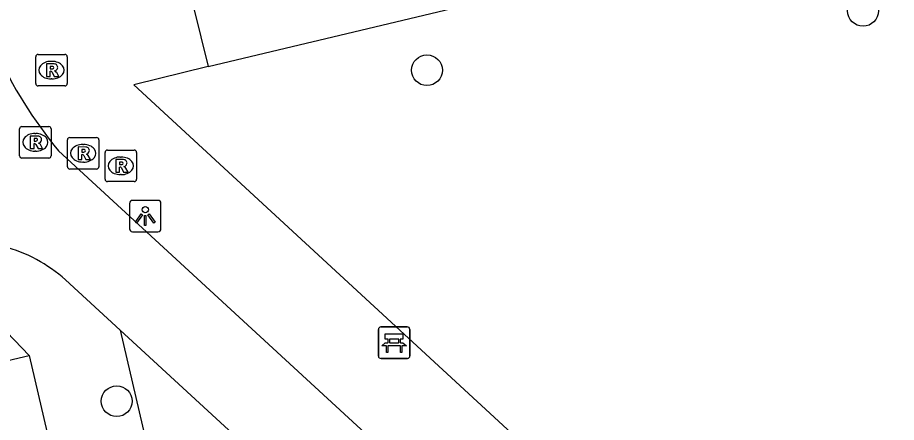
# Model space of a CAD drawing. Extents: x 158038 to 159242, y 380133 to 381214.
# Drawn here: x 158702.78 to 158730.68, y 380658.03 to 380670.9 of the extents above; entities that cross this region are included whole.
import ezdxf

# ---------------------------------------------------------------- set-up
doc = ezdxf.new("R2010")
doc.units = 0
for name, color, linetype in [('IMGEO_Bank', 7, 'Continuous'), ('IMGEO_Boom', 7, 'Continuous'), ('IMGEO_Fietspad_open', 7, 'Continuous'), ('IMGEO_Groenvoorziening', 7, 'Continuous'), ('IMGEO_Lichtpunt', 7, 'Continuous'), ('IMGEO_Rijbaan_lokaal_open', 7, 'Continuous'), ('IMGEO_Rioolput', 7, 'Continuous'), ('IMGEO_Voetpad_open', 7, 'Continuous')]:
    doc.layers.add(name, color=color, linetype=linetype)

msp = doc.modelspace()

# ---------------------------------------------------------------- linework, layer by layer
at = {"layer": 'IMGEO_Bank'}
for p, q in [((158714.311, 380661.06), (158715.152, 380661.06)), ((158715.152, 380661.06), (158714.311, 380661.06)), ((158714.236, 380660.135), (158714.236, 380660.976)), ((158714.236, 380660.976), (158714.236, 380660.135)), ((158715.236, 380660.985), (158715.236, 380660.144)), ((158715.236, 380660.144), (158715.236, 380660.985)), ((158714.933, 380660.458), (158714.54, 380660.458)), ((158714.545, 380660.566), (158714.545, 380660.672)), ((158714.589, 380660.672), (158714.589, 380660.566)), ((158714.877, 380660.678), (158714.595, 380660.678)), ((158714.595, 380660.56), (158714.877, 380660.56)), ((158714.883, 380660.566), (158714.883, 380660.672)), ((158714.927, 380660.672), (158714.927, 380660.566)), ((158715.161, 380660.06), (158714.32, 380660.06)), ((158714.32, 380660.06), (158715.161, 380660.06))]:
    msp.add_line(p, q, dxfattribs=at)
for points in [[(158714.539, 380660.678), (158714.453, 380660.678), (158714.453, 380660.839), (158715.016, 380660.839), (158715.016, 380660.678), (158714.933, 380660.678)], [(158714.483, 380660.458), (158714.341, 380660.458), (158714.453, 380660.56), (158714.539, 380660.56)], [(158714.533, 380660.451), (158714.533, 380660.244), (158714.49, 380660.244), (158714.49, 380660.451)], [(158714.933, 380660.56), (158715.016, 380660.56), (158715.128, 380660.458), (158714.989, 380660.458)], [(158714.983, 380660.451), (158714.983, 380660.244), (158714.939, 380660.244), (158714.939, 380660.451)]]:
    msp.add_lwpolyline(points, dxfattribs=at)
for centre, radius, start, end in [((158714.314, 380660.982), 0.0779, 92.4484, 184.2845), ((158714.314, 380660.982), 0.0779, 92.4484, 184.2845), ((158715.158, 380660.982), 0.0779, 2.4484, 94.2845), ((158715.158, 380660.982), 0.0779, 2.4484, 94.2845), ((158714.483, 380660.451), 0.00671, 2.8957, 87.1043), ((158714.54, 380660.451), 0.00671, 92.8957, 177.1043), ((158714.538, 380660.671), 0.00671, 2.8957, 87.1043), ((158714.538, 380660.567), 0.00671, 272.8957, 357.1043), ((158714.595, 380660.671), 0.00671, 92.8957, 177.1043), ((158714.595, 380660.567), 0.00671, 182.8957, 267.1043), ((158714.877, 380660.671), 0.00671, 2.8957, 87.1043), ((158714.877, 380660.567), 0.00671, 272.8957, 357.1043), ((158714.934, 380660.671), 0.00671, 92.8957, 177.1043), ((158714.934, 380660.567), 0.00671, 182.8957, 267.1043), ((158714.932, 380660.451), 0.00671, 2.8957, 87.1043), ((158714.989, 380660.451), 0.00671, 92.8957, 177.1043), ((158714.314, 380660.138), 0.0779, 182.4484, 274.2845), ((158714.314, 380660.138), 0.0779, 182.4484, 274.2845), ((158715.158, 380660.138), 0.0779, 272.4484, 4.2845), ((158715.158, 380660.138), 0.0779, 272.4484, 4.2845)]:
    msp.add_arc(centre, radius, start, end, dxfattribs=at)
at = {"layer": 'IMGEO_Boom'}
for centre in [(158729.625, 380671.11), (158715.778, 380669.222), (158705.926, 380658.701)]:
    msp.add_circle(centre, 0.489, dxfattribs=at)
at = {"layer": 'IMGEO_Fietspad_open'}
for points in [[(158728.229, 380644.402), (158704.073, 380666.661)], [(158704.299, 380662.558), (158706.04, 380660.954)], [(158706.04, 380660.954), (158725.661, 380642.88)]]:
    msp.add_lwpolyline(points, dxfattribs=at)
for centre, radius, start, end in [((158715.749, 380676.152), 15.047, 190.5, 219.1074), ((158701.096, 380658.978), 4.804, 48.1767, 74.9883)]:
    msp.add_arc(centre, radius, start, end, dxfattribs=at)
at = {"layer": 'IMGEO_Groenvoorziening'}
for points in [[(158699.836, 380663.612), (158703.146, 380660.152)], [(158706.04, 380660.954), (158707.246, 380655.764)], [(158636.227, 380644.398), (158703.146, 380660.152)], [(158703.146, 380660.152), (158708.827, 380635.706)]]:
    msp.add_lwpolyline(points, dxfattribs=at)
at = {"layer": 'IMGEO_Lichtpunt'}
for p, q in [((158706.333, 380664.99), (158706.333, 380664.183)), ((158706.333, 380664.99), (158706.333, 380664.183)), ((158707.235, 380665.085), (158706.427, 380665.085)), ((158707.235, 380665.085), (158706.427, 380665.085)), ((158707.329, 380664.183), (158707.329, 380664.99)), ((158707.329, 380664.183), (158707.329, 380664.99)), ((158706.427, 380664.089), (158707.235, 380664.089)), ((158706.427, 380664.089), (158707.235, 380664.089))]:
    msp.add_line(p, q, dxfattribs=at)
for points in [[(158706.707, 380664.654), (158706.746, 380664.626), (158706.558, 380664.364), (158706.52, 380664.391), (158706.707, 380664.654)], [(158706.919, 380664.626), (158706.957, 380664.653), (158707.144, 380664.391), (158707.105, 380664.363), (158706.919, 380664.626)], [(158706.809, 380664.606), (158706.856, 380664.606), (158706.856, 380664.284), (158706.809, 380664.284), (158706.809, 380664.606)]]:
    msp.add_lwpolyline(points, dxfattribs=at)
msp.add_circle((158706.832, 380664.788), 0.0994, dxfattribs=at)
for centre, start, end in [((158706.427, 380664.99), 90, 180), ((158706.427, 380664.99), 90, 180), ((158707.235, 380664.99), 0, 90), ((158707.235, 380664.99), 0, 90), ((158706.427, 380664.183), 180, 270), ((158706.427, 380664.183), 180, 270), ((158707.235, 380664.183), 270, 0), ((158707.235, 380664.183), 270, 360)]:
    msp.add_arc(centre, 0.0946, start, end, dxfattribs=at)
at = {"layer": 'IMGEO_Rijbaan_lokaal_open'}
for points in [[(158708.828, 380669.343), (158748.582, 380678.823)], [(158707.432, 380675.011), (158708.828, 380669.343)]]:
    msp.add_lwpolyline(points, dxfattribs=at)
at = {"layer": 'IMGEO_Rioolput'}
for p, q in [((158703.43, 380669.725), (158704.282, 380669.725)), ((158703.355, 380668.799), (158703.355, 380669.651)), ((158703.843, 380669.505), (158703.868, 380669.505)), ((158704.356, 380669.651), (158704.356, 380668.799)), ((158703.866, 380668.945), (158703.841, 380668.945)), ((158704.282, 380668.725), (158703.43, 380668.725)), ((158702.917, 380667.431), (158703.769, 380667.431)), ((158702.842, 380666.505), (158702.842, 380667.357)), ((158703.33, 380667.211), (158703.355, 380667.211)), ((158703.843, 380667.357), (158703.843, 380666.505)), ((158704.36, 380666.156), (158704.36, 380667.008)), ((158704.435, 380667.082), (158705.287, 380667.082)), ((158705.361, 380667.008), (158705.361, 380666.156)), ((158703.353, 380666.651), (158703.328, 380666.651)), ((158704.848, 380666.862), (158704.873, 380666.862)), ((158705.556, 380665.757), (158705.556, 380666.609)), ((158705.631, 380666.683), (158706.483, 380666.683)), ((158706.557, 380666.609), (158706.557, 380665.757)), ((158703.769, 380666.431), (158702.917, 380666.431)), ((158706.044, 380666.463), (158706.069, 380666.463)), ((158705.287, 380666.082), (158704.435, 380666.082)), ((158704.871, 380666.302), (158704.846, 380666.302)), ((158706.067, 380665.903), (158706.042, 380665.903)), ((158706.483, 380665.683), (158705.631, 380665.683))]:
    msp.add_line(p, q, dxfattribs=at)
for points in [[(158703.43, 380669.725), (158704.282, 380669.725)], [(158703.355, 380668.799), (158703.355, 380669.651)], [(158703.944, 380669.423), (158703.692, 380669.425), (158703.692, 380669.025)], [(158704.356, 380669.651), (158704.356, 380668.799)], [(158703.692, 380669.025), (158703.816, 380669.025), (158703.816, 380669.187), (158703.827, 380669.187)], [(158703.87, 380669.344), (158703.816, 380669.344), (158703.816, 380669.263)], [(158703.816, 380669.263), (158703.868, 380669.263)], [(158703.874, 380669.158), (158703.945, 380669.025), (158704.085, 380669.025), (158704.02, 380669.151)], [(158704.282, 380668.725), (158703.43, 380668.725)], [(158702.917, 380667.431), (158703.769, 380667.431)], [(158702.842, 380666.505), (158702.842, 380667.357)], [(158703.843, 380667.357), (158703.843, 380666.505)], [(158703.431, 380667.129), (158703.179, 380667.131), (158703.179, 380666.731)], [(158703.179, 380666.731), (158703.303, 380666.731), (158703.303, 380666.893), (158703.314, 380666.893)], [(158703.357, 380667.05), (158703.303, 380667.05), (158703.303, 380666.969)], [(158703.303, 380666.969), (158703.355, 380666.969)], [(158704.36, 380666.156), (158704.36, 380667.008)], [(158704.435, 380667.082), (158705.287, 380667.082)], [(158705.361, 380667.008), (158705.361, 380666.156)], [(158703.361, 380666.864), (158703.432, 380666.731), (158703.572, 380666.731), (158703.507, 380666.857)], [(158704.949, 380666.78), (158704.697, 380666.782), (158704.697, 380666.382)], [(158704.875, 380666.701), (158704.821, 380666.701), (158704.821, 380666.62)], [(158704.821, 380666.62), (158704.873, 380666.62)], [(158705.556, 380665.757), (158705.556, 380666.609)], [(158705.631, 380666.683), (158706.483, 380666.683)], [(158706.557, 380666.609), (158706.557, 380665.757)], [(158703.769, 380666.431), (158702.917, 380666.431)], [(158704.697, 380666.382), (158704.821, 380666.382), (158704.821, 380666.544), (158704.832, 380666.544)], [(158704.879, 380666.515), (158704.95, 380666.382), (158705.09, 380666.382), (158705.025, 380666.508)], [(158706.145, 380666.381), (158705.893, 380666.383), (158705.893, 380665.983)], [(158705.287, 380666.082), (158704.435, 380666.082)], [(158705.893, 380665.983), (158706.017, 380665.983), (158706.017, 380666.145), (158706.028, 380666.145)], [(158706.071, 380666.302), (158706.017, 380666.302), (158706.017, 380666.221)], [(158706.017, 380666.221), (158706.069, 380666.221)], [(158706.075, 380666.116), (158706.146, 380665.983), (158706.286, 380665.983), (158706.221, 380666.109)], [(158706.483, 380665.683), (158705.631, 380665.683)]]:
    msp.add_lwpolyline(points, dxfattribs=at)
for centre, radius, start, end in [((158703.432, 380669.649), 0.0765, 91.552, 178.448), ((158703.432, 380669.649), 0.0765, 91.552, 178.448), ((158704.28, 380669.649), 0.0765, 1.552, 88.448), ((158704.28, 380669.649), 0.0765, 1.552, 88.448), ((158703.943, 380669.313), 0.109, 350.3612, 89.416), ((158703.826, 380669.134), 0.0533, 26.0293, 88.6989), ((158703.852, 380669.452), 0.19, 274.7715, 282.9687), ((158703.876, 380669.248), 0.0964, 77.0061, 93.1865), ((158703.89, 380669.305), 0.0378, 276.6634, 79.6772), ((158703.941, 380669.313), 0.112, 277.5842, 350.9817), ((158703.925, 380669.098), 0.108, 29.5134, 73.7905), ((158703.432, 380668.801), 0.0765, 181.552, 268.448), ((158703.432, 380668.801), 0.0765, 181.552, 268.448), ((158704.28, 380668.801), 0.0765, 271.552, 358.448), ((158704.28, 380668.801), 0.0765, 271.552, 358.448), ((158702.919, 380667.355), 0.0765, 91.552, 178.448), ((158702.919, 380667.355), 0.0765, 91.552, 178.448), ((158703.767, 380667.355), 0.0765, 1.552, 88.448), ((158703.767, 380667.355), 0.0765, 1.552, 88.448), ((158703.313, 380666.84), 0.0533, 26.0293, 88.6989), ((158703.339, 380667.158), 0.19, 274.7715, 282.9687), ((158703.363, 380666.954), 0.0964, 77.0061, 93.1865), ((158703.377, 380667.011), 0.0378, 276.6634, 79.6772), ((158703.43, 380667.019), 0.109, 350.3612, 89.416), ((158703.428, 380667.019), 0.112, 277.5842, 350.9817), ((158703.412, 380666.804), 0.108, 29.5134, 73.7905), ((158704.437, 380667.006), 0.0765, 91.552, 178.448), ((158704.437, 380667.006), 0.0765, 91.552, 178.448), ((158705.285, 380667.006), 0.0765, 1.552, 88.448), ((158705.285, 380667.006), 0.0765, 1.552, 88.448), ((158704.857, 380666.809), 0.19, 274.7715, 282.9687), ((158704.881, 380666.605), 0.0964, 77.0061, 93.1865), ((158704.895, 380666.662), 0.0378, 276.6634, 79.6772), ((158704.948, 380666.67), 0.109, 350.3612, 89.416), ((158704.946, 380666.67), 0.112, 277.5842, 350.9817), ((158705.633, 380666.607), 0.0765, 91.552, 178.448), ((158705.633, 380666.607), 0.0765, 91.552, 178.448), ((158706.481, 380666.607), 0.0765, 1.552, 88.448), ((158706.481, 380666.607), 0.0765, 1.552, 88.448), ((158702.919, 380666.507), 0.0765, 181.552, 268.448), ((158702.919, 380666.507), 0.0765, 181.552, 268.448), ((158703.767, 380666.507), 0.0765, 271.552, 358.448), ((158703.767, 380666.507), 0.0765, 271.552, 358.448), ((158704.831, 380666.491), 0.0533, 26.0293, 88.6989), ((158704.93, 380666.455), 0.108, 29.5134, 73.7905), ((158706.144, 380666.271), 0.109, 350.3612, 89.416), ((158704.437, 380666.158), 0.0765, 181.552, 268.448), ((158704.437, 380666.158), 0.0765, 181.552, 268.448), ((158705.285, 380666.158), 0.0765, 271.552, 358.448), ((158705.285, 380666.158), 0.0765, 271.552, 358.448), ((158706.027, 380666.092), 0.0533, 26.0293, 88.6989), ((158706.053, 380666.41), 0.19, 274.7715, 282.9687), ((158706.077, 380666.206), 0.0964, 77.0061, 93.1865), ((158706.091, 380666.263), 0.0378, 276.6634, 79.6772), ((158706.142, 380666.271), 0.112, 277.5842, 350.9817), ((158706.126, 380666.056), 0.108, 29.5134, 73.7905), ((158705.633, 380665.759), 0.0765, 181.552, 268.448), ((158705.633, 380665.759), 0.0765, 181.552, 268.448), ((158706.481, 380665.759), 0.0765, 271.552, 358.448), ((158706.481, 380665.759), 0.0765, 271.552, 358.448)]:
    msp.add_arc(centre, radius, start, end, dxfattribs=at)
for centre, major_axis, ratio, start_param, end_param in [((158703.842, 380669.225), (-0.387, 0.002), 0.722429, 4.712389, 7.853982), ((158703.867, 380669.225), (-0.39, 0.002), 0.717154, 1.570796, 4.712389), ((158703.329, 380666.931), (-0.387, 0.002), 0.722429, 4.712389, 7.853982), ((158703.354, 380666.931), (-0.39, 0.002), 0.717154, 1.570796, 4.712389), ((158704.847, 380666.582), (-0.387, 0.002), 0.722429, 4.712389, 7.853982), ((158704.872, 380666.582), (-0.39, 0.002), 0.717154, 1.570796, 4.712389), ((158706.043, 380666.183), (-0.387, 0.002), 0.722429, 4.712389, 7.853982), ((158706.068, 380666.183), (-0.39, 0.002), 0.717154, 1.570796, 4.712389)]:
    msp.add_ellipse(centre, major_axis=major_axis, ratio=ratio, start_param=start_param, end_param=end_param, dxfattribs=at)
at = {"layer": 'IMGEO_Voetpad_open'}
msp.add_lwpolyline([(158708.828, 380669.343), (158706.466, 380668.758), (158730.316, 380646.742)], dxfattribs=at)

doc.saveas('drawing.dxf')
